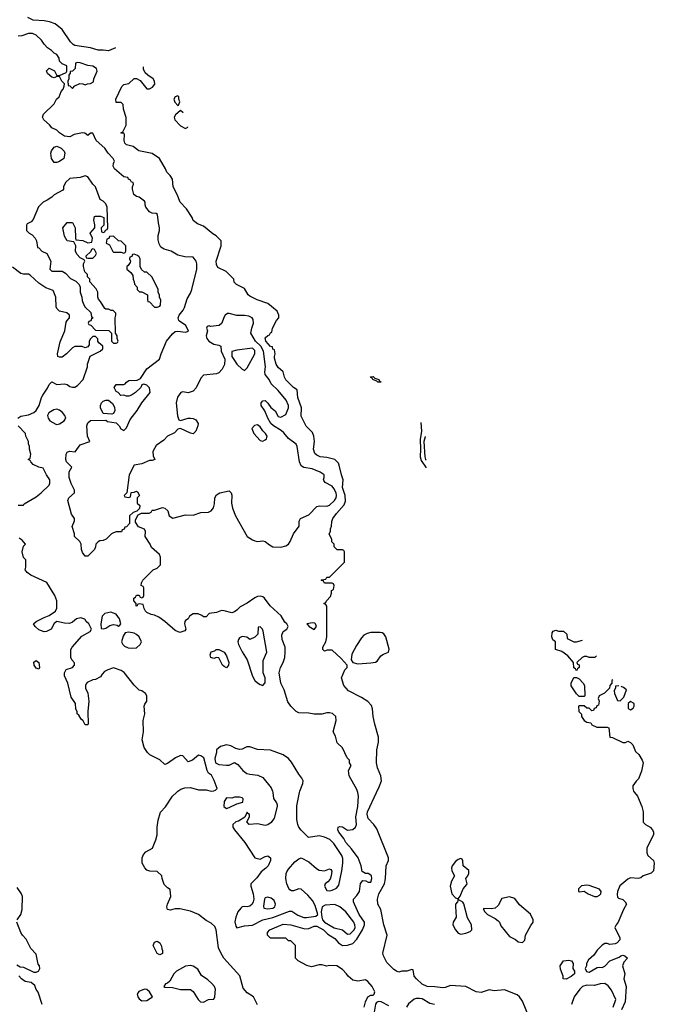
# Model space of a CAD drawing. Header units: inches. Extents: x 1793389 to 1900389, y 320802 to 470796.
# Tile 717 of 752: x 1885921 to 1890855, y 438352 to 446009. Entities that reach past the tile are written whole.
import ezdxf

# ---------------------------------------------------------------- set-up
doc = ezdxf.new("R2010")
doc.units = ezdxf.units.IN
doc.header["$MEASUREMENT"] = 0
for name, color, linetype in [('B8483', 7, 'Continuous'), ('B8484', 7, 'Continuous'), ('B8493', 7, 'Continuous'), ('B8494', 7, 'Continuous')]:
    doc.layers.add(name, color=color, linetype=linetype)

msp = doc.modelspace()

# ---------------------------------------------------------------- linework, layer by layer
at = {"layer": 'B8483', "color": 2}
for points, elevation in [([(1887770, 438348), (1887738, 438410), (1887690, 438442), (1887657.2, 438477.2), (1887633.6, 438573.6), (1887509, 438710), (1887486.8, 438746.8), (1887466, 438790), (1887449.3, 438930), (1887437.2, 438957.2), (1887410, 438984), (1887370, 439004), (1887310, 439049.2), (1887250, 439077.2), (1887166.4, 439093.6), (1887130, 439094), (1887090, 439085.2), (1887069.4, 439089.4), (1887065.2, 439110), (1887069.2, 439130), (1887095.3, 439190), (1887090, 439246), (1887070, 439258), (1887044.7, 439284.7), (1887028, 439330), (1887026, 439350), (1886990, 439386), (1886931.6, 439388.4), (1886910, 439395.3), (1886892.9, 439412.9), (1886874, 439450), (1886874, 439490), (1886882.7, 439517.3), (1886902.7, 439537.3), (1886952.9, 439567.1), (1886979, 439630), (1886988.9, 439671.1), (1886989, 439730), (1886996.4, 439783.6), (1887014.6, 439845.4), (1887053.6, 439886.4), (1887109.3, 439970.7), (1887138.7, 440000)], 242), ([(1887888.7, 440000), (1887893.4, 439953.4), (1887918.5, 439918.5), (1887923.5, 439903.5), (1887924, 439890), (1887899.5, 439800.5), (1887874.9, 439765.1), (1887850, 439747.3), (1887830, 439741.6), (1887770, 439754.5), (1887706, 439750), (1887688, 439770), (1887708, 439810), (1887707.3, 439827.3), (1887695.3, 439835.3), (1887690, 439846), (1887671.6, 439808.4), (1887622.8, 439777.2), (1887602, 439770), (1887578, 439750), (1887578.8, 439730), (1887590.7, 439710), (1887672.2, 439610), (1887750, 439490.8), (1887790, 439480.7), (1887830, 439501), (1887850, 439506), (1887871, 439490), (1887870.7, 439470), (1887852.4, 439430), (1887834.4, 439410), (1887797.5, 439382.5), (1887765.1, 439334.9), (1887718.8, 439290), (1887717.3, 439270), (1887737.1, 439210), (1887740.4, 439170), (1887737.1, 439150), (1887727.3, 439130), (1887710, 439115.1), (1887690, 439109.4), (1887670, 439112.7), (1887650, 439109.2), (1887639.1, 439100.9), (1887617.3, 439070), (1887600.5, 439030), (1887594, 438994), (1887600.7, 438960.7), (1887610, 438946), (1887670, 438963), (1887730, 438968.2), (1887810, 439008.5), (1887890, 439027.2), (1888017.5, 439077.5), (1888037.6, 439077.6), (1888084.2, 439044.2), (1888130, 439028.2), (1888150, 439026), (1888223.7, 439036.3), (1888239, 439050), (1888219.5, 439119.5), (1888198.2, 439158.2), (1888160.6, 439200.6), (1888110, 439246.6), (1888090, 439249.5), (1888050, 439234.5), (1888035.1, 439235.1), (1888022, 439242), (1888013.3, 439253.3), (1887997, 439290), (1887989.6, 439330), (1887991.7, 439368.3), (1887997.2, 439382.8), (1888010, 439402.8), (1888061.2, 439458.8), (1888090, 439482.8), (1888110, 439490.8), (1888170, 439460.7), (1888228.7, 439408.7), (1888250, 439396.3), (1888290, 439390.5), (1888330, 439406), (1888339.8, 439399.8), (1888346.8, 439386.8), (1888343, 439350), (1888334.2, 439325.8), (1888315.8, 439304.2), (1888296, 439290), (1888291, 439270), (1888310, 439238), (1888330, 439234.8), (1888350, 439238.8), (1888384.1, 439255.9), (1888402, 439278), (1888425.2, 439390), (1888433.2, 439450), (1888432.9, 439487.1), (1888426, 439510), (1888363.3, 439603.3), (1888332.7, 439632.7), (1888290, 439652.3), (1888250, 439661.2), (1888166, 439650), (1888110, 439705.2), (1888092, 439730), (1888082.9, 439750), (1888076.2, 439790), (1888074.8, 439894.8), (1888096, 440000)], 242), ([(1888599, 438330), (1888608.7, 438370), (1888628.7, 438411.3), (1888650, 438422), (1888670, 438422), (1888678, 438430), (1888682, 438450), (1888662, 438490), (1888628, 438530), (1888610, 438542), (1888550, 438533.2), (1888510, 438539), (1888475.3, 438570), (1888462, 438590), (1888430, 438622), (1888386, 438650), (1888330, 438654), (1888310, 438649), (1888270, 438659), (1888250, 438659), (1888190, 438644), (1888154.6, 438654.6), (1888086, 438690), (1888066, 438710), (1888066, 438810), (1888030, 438846), (1888010, 438846), (1887990, 438866), (1887870, 438866), (1887848, 438890), (1887848, 438910), (1887866, 438930), (1887970, 438974.8), (1888029.2, 438970.8), (1888138.5, 438938.5), (1888170, 438942), (1888210, 438959.3), (1888230, 438960.4), (1888282, 438930), (1888317.7, 438897.7), (1888370, 438862.8), (1888398.8, 438830), (1888430, 438810.5), (1888470, 438812.4), (1888510, 438823.8), (1888542.7, 438857.3), (1888586, 438930), (1888602.9, 438970), (1888602, 438990), (1888560.9, 439050), (1888524, 439130), (1888515.3, 439150), (1888515.3, 439170), (1888542, 439198), (1888562, 439230), (1888570, 439292), (1888590, 439314), (1888611.6, 439311.6), (1888630, 439302), (1888650, 439302), (1888658, 439330), (1888655.3, 439350), (1888650, 439355.3), (1888630, 439368), (1888608.4, 439368.4), (1888584, 439384), (1888577.2, 439430), (1888552.7, 439490), (1888501, 439561), (1888457.2, 439610), (1888442, 439642), (1888401.2, 439690), (1888394, 439710), (1888398, 439730), (1888410, 439736), (1888430, 439731), (1888470, 439706.8), (1888510, 439710.7), (1888531.5, 439728.5), (1888538.4, 439750), (1888533.6, 439810), (1888549.5, 439890), (1888556, 439970), (1888548.8, 440000)], 238), ([(1889930, 438135.3), (1889830, 438375.3), (1889806.6, 438410), (1889790, 438424.5), (1889690, 438464.5), (1889610, 438456.2), (1889570, 438464.5), (1889510, 438443.7), (1889470, 438449.3), (1889389.6, 438489.6), (1889270, 438497), (1889230, 438481.6), (1889210, 438479.7), (1889150, 438487.8), (1889088, 438490), (1889050, 438509.3), (1889005.2, 438550), (1888989.3, 438570), (1888979, 438619), (1888970, 438622), (1888930, 438609.2), (1888891.1, 438608.9), (1888870, 438602), (1888850, 438608.7), (1888830, 438622), (1888776.5, 438676.5), (1888749, 438730), (1888745.2, 438750), (1888777, 438890), (1888752.7, 438970), (1888729.3, 439090), (1888706.6, 439130), (1888702, 439170), (1888712, 439210), (1888758.4, 439290), (1888765.6, 439330), (1888769.4, 439430), (1888789, 439470), (1888789, 439490), (1888696.5, 439716.5), (1888675.3, 439750), (1888630, 439798), (1888622.7, 439830), (1888624.5, 439850), (1888695.9, 440000)], 234), ([(1885902, 439010), (1885929.1, 439050.9), (1885939, 439090), (1885942, 439190), (1885935.3, 439210), (1885900.4, 439260.4)], 246), ([(1885899.6, 438659.6), (1885923.6, 438643.6), (1885950, 438642), (1886030, 438602), (1886050, 438602), (1886066, 438610), (1886078, 438630), (1886074, 438650), (1886065.2, 438665.2), (1886050, 438742), (1886006.3, 438786.3), (1885970, 438859), (1885941.2, 438890), (1885929.2, 438910), (1885898, 438990)], 246), ([(1886094.5, 438350), (1886065.6, 438445.6), (1886050, 438468), (1886037.5, 438497.5), (1886010, 438521.2), (1885962, 438530), (1885935.3, 438550), (1885914.6, 438574.6)], 246), ([(1888790, 438339.3), (1888731.9, 438371.9), (1888710, 438374), (1888694.4, 438365.6), (1888687.5, 438352.5), (1888678, 438290)], 238), ([(1889146, 438350), (1889110, 438359.3), (1889050, 438393.6), (1889030, 438398.4), (1889003.4, 438396.6), (1888988.2, 438391.8), (1888944.2, 438355.8), (1888928, 438330)], 238)]:
    msp.add_lwpolyline(points, dxfattribs=dict(at, elevation=elevation))
for points, elevation in [([(1887630, 439962), (1887590, 439962), (1887570, 439955.3), (1887530, 439958), (1887510.9, 439929.1), (1887507.3, 439890), (1887530, 439874.8), (1887550, 439882), (1887610, 439911.3), (1887655.3, 439924.7), (1887658, 439950), (1887650, 439958)], 242), ([(1889350, 439486), (1889330, 439478), (1889310, 439462), (1889282.8, 439430), (1889277.3, 439410), (1889280.7, 439390), (1889302.8, 439350), (1889278, 439310), (1889268.3, 439271.7), (1889282, 439210), (1889310, 439181), (1889330, 439172), (1889346.6, 439193.4), (1889369.6, 439250.4), (1889396.5, 439283.5), (1889399, 439290), (1889389, 439330), (1889405.2, 439350), (1889414, 439370), (1889412.1, 439392.1), (1889369.1, 439429.1), (1889367.3, 439467.3), (1889362, 439482)], 234), ([(1887850, 439185.2), (1887830, 439179), (1887824, 439170), (1887815.3, 439115.3), (1887819.6, 439099.6), (1887850, 439093.4), (1887890, 439099.1), (1887905.2, 439110), (1887909.2, 439130), (1887898.9, 439158.9), (1887876.6, 439176.6)], 246), ([(1889330, 439166), (1889326, 439150), (1889310.5, 439129.5), (1889308.2, 439111.8), (1889314.9, 439030), (1889290.6, 438990), (1889288.4, 438970), (1889310.4, 438930), (1889330, 438904.9), (1889350, 438896.9), (1889390, 438904.2), (1889422.9, 438917.1), (1889437.2, 438930), (1889434, 438970), (1889403.7, 439023.7), (1889373.6, 439133.6), (1889365.2, 439145.2)], 234), ([(1889730, 439188.7), (1889670, 439175.3), (1889640.7, 439119.3), (1889619.1, 439100.9), (1889590, 439093.2), (1889530, 439098), (1889525.4, 439094.6), (1889538, 439070), (1889558, 439050), (1889619.1, 439019.1), (1889642, 439002), (1889651, 438991), (1889662, 438962), (1889730, 438878.8), (1889775.3, 438855.3), (1889798, 438838), (1889830, 438832), (1889848.7, 438851.3), (1889853.2, 438890), (1889894.5, 438965.5), (1889914, 438990), (1889914, 439010), (1889891.9, 439051.9), (1889806.6, 439126.6), (1889770, 439174)], 234), ([(1888370, 439128.2), (1888296.2, 439123.8), (1888273, 439110), (1888266, 439070), (1888270.5, 439030.5), (1888276.3, 439010), (1888290.6, 438990), (1888365.8, 438945.8), (1888430, 438930.3), (1888470, 438898), (1888490, 438899.3), (1888520.5, 438930), (1888528, 438950), (1888527.8, 438970), (1888517.6, 438990), (1888457, 439070), (1888411, 439111)], 242), ([(1887010, 438738), (1886990, 438746), (1886958, 438810), (1886970, 438834), (1886990, 438842), (1887010.9, 438830.9), (1887023.6, 438803.6), (1887024.7, 438784.7), (1887031.3, 438770), (1887030, 438748)], 242), ([(1887250, 438654.5), (1887210.4, 438649.6), (1887141, 438610), (1887118.8, 438590), (1887087.1, 438532.9), (1887070, 438515.3), (1887054, 438510), (1887042, 438490), (1887050, 438484.7), (1887110, 438483), (1887172.3, 438467.7), (1887250, 438466), (1887270, 438451.3), (1887308, 438390), (1887327.7, 438370), (1887350, 438368), (1887390, 438390.6), (1887430, 438391.3), (1887439.3, 438410), (1887443.7, 438470), (1887435.1, 438490), (1887414.2, 438514.1), (1887383.3, 438543.3), (1887335.3, 438575.3), (1887305.4, 438625.4), (1887270, 438649.5)], 246), ([(1886890, 438469.6), (1886847.9, 438452.1), (1886835.3, 438430), (1886839.6, 438410), (1886850, 438394.4), (1886870, 438379.5), (1886910, 438382.8), (1886954, 438410), (1886929.2, 438450), (1886910, 438466)], 246)]:
    msp.add_lwpolyline(points, close=True, dxfattribs=dict(at, elevation=elevation))
at = {"layer": 'B8484', "color": 2}
for points, elevation in [([(1886666.3, 445791.1), (1886610, 445767.3), (1886570, 445773.2), (1886530, 445772), (1886470, 445789.6), (1886350, 445809.3), (1886336.2, 445816.2), (1886315.9, 445835.9), (1886250, 445934), (1886197.5, 445977.5), (1886152.1, 445992.1), (1886110, 445999.5), (1886025.4, 446005.4), (1885984.8, 446024.8)], 234), ([(1888548.8, 440000), (1888543.2, 440023.2), (1888482, 440130), (1888478, 440170), (1888498, 440210), (1888486, 440230), (1888486, 440250), (1888466, 440270), (1888430, 440346), (1888390, 440386), (1888376.4, 440436.4), (1888358, 440470), (1888380.4, 440559.6), (1888378, 440590), (1888353.6, 440613.6), (1888330, 440619), (1888310, 440619), (1888270, 440609), (1888210, 440609), (1888170, 440617.2), (1888090, 440619), (1888070, 440628), (1888029.3, 440669.3), (1888004.8, 440704.8), (1887978, 440798), (1887952.3, 440850), (1887938, 440930), (1887949.3, 440970), (1887969.3, 441010), (1887982.7, 441050), (1887986, 441090), (1887985.2, 441130), (1887962.7, 441190), (1887958, 441222), (1887969.4, 441250.6), (1887998, 441270), (1888008, 441290), (1887998, 441310), (1887982.7, 441322.7), (1887952.9, 441372.9), (1887869.2, 441450), (1887824, 441510), (1887810, 441521.2), (1887790, 441526), (1887770, 441522.7), (1887750, 441512.7), (1887690, 441472), (1887636.1, 441443.9), (1887610, 441417.2), (1887590, 441404), (1887570, 441397.2), (1887510, 441413.2), (1887490, 441414), (1887450, 441399), (1887394, 441390), (1887370, 441366), (1887350, 441366), (1887336.4, 441376.4), (1887307.3, 441387.3), (1887270, 441388), (1887242, 441370), (1887231.1, 441348.9), (1887210, 441338), (1887204.7, 441330), (1887201, 441310), (1887211.3, 441270), (1887204.7, 441255.3), (1887164.7, 441244.7), (1887130, 441259), (1887050, 441329), (1887003.2, 441363.2), (1886970, 441379), (1886943.1, 441383.1), (1886910, 441398), (1886898, 441410), (1886888, 441430), (1886882, 441462), (1886850, 441466), (1886838, 441462), (1886834, 441450), (1886827.3, 441447.3), (1886826, 441470), (1886808, 441490), (1886808.4, 441511.6), (1886822, 441518), (1886830, 441534), (1886850, 441534), (1886858, 441518), (1886870, 441514), (1886882, 441518), (1886886, 441530), (1886886, 441590), (1886882, 441602), (1886866, 441610), (1886868, 441630), (1886878, 441650), (1886958, 441730), (1886990, 441744.7), (1887015.3, 441770), (1887015.3, 441830), (1887008, 441850), (1886944.7, 441904.7), (1886935.3, 441930), (1886895.3, 441990), (1886898, 442030), (1886890, 442046), (1886844.7, 442064.7), (1886820.4, 442100.4), (1886820.4, 442119.6), (1886842, 442158), (1886867.3, 442172.7), (1886927.3, 442172.7), (1886942, 442178), (1886950, 442194), (1886970, 442194), (1887030, 442216), (1887050, 442211), (1887071.3, 442190), (1887082, 442150), (1887112, 442132), (1887210, 442157.3), (1887270, 442156), (1887330, 442176.3), (1887390, 442178.8), (1887409.5, 442190.5), (1887426.8, 442213.2), (1887435.5, 442244.5), (1887438, 442290), (1887450, 442314.8), (1887478, 442330), (1887550, 442344.7), (1887564.7, 442330), (1887570.7, 442310.7), (1887566.8, 442250), (1887574.8, 442210), (1887598.8, 442150), (1887690, 441991), (1887730, 441962.8), (1887750, 441956), (1887770, 441951.3), (1887810, 441956), (1887830, 441951), (1887864.1, 441924.1), (1887890, 441910.7), (1887950, 441906.8), (1887990, 441918), (1888010, 441931.3), (1888024, 441950), (1888049.3, 442010), (1888092.7, 442070), (1888092.7, 442110), (1888104, 442130), (1888170, 442158.8), (1888230, 442222.8), (1888252.5, 442227.5), (1888310, 442225.5), (1888330, 442233), (1888369.6, 442270), (1888382.4, 442290), (1888384.7, 442310), (1888380.5, 442330), (1888364.2, 442364.2), (1888350, 442380.7), (1888295.3, 442410), (1888284.7, 442424.7), (1888282, 442430), (1888288.7, 442450), (1888288, 442470), (1888258, 442490), (1888195.3, 442515.3), (1888130, 442526.6), (1888110, 442539), (1888096, 442570), (1888079.3, 442690), (1888070, 442708.7), (1888010, 442752.7), (1887975.8, 442795.8), (1887954, 442814), (1887894, 442850), (1887873.2, 442870), (1887850, 442909), (1887827.8, 442967.8), (1887798, 443010), (1887799.3, 443030), (1887810, 443046), (1887830, 443046.8), (1887850, 443026.8), (1887872.8, 442992.8), (1887907.1, 442967.1), (1887930, 442922), (1887950, 442918), (1887990, 442938), (1888012, 442990), (1888012, 443010), (1887991.8, 443050), (1887930, 443126), (1887876, 443176), (1887859.3, 443210), (1887829.4, 443250), (1887826, 443270), (1887831.8, 443310), (1887816, 443430), (1887794.7, 443470), (1887755.4, 443510), (1887719, 443570), (1887725.2, 443610), (1887739, 443650), (1887737.2, 443677.2), (1887728.7, 443690), (1887703.2, 443703.2), (1887669.4, 443709.4), (1887610, 443709.5), (1887550, 443725.2), (1887536, 443724), (1887518, 443710), (1887507.1, 443692.9), (1887491.3, 443650), (1887472, 443630), (1887403.1, 443623.1), (1887392.7, 443627.3), (1887378, 443622), (1887374, 443610), (1887382, 443590), (1887370.8, 443550), (1887374.8, 443530), (1887390.8, 443510), (1887430, 443484.9), (1887470, 443478.8), (1887484.7, 443470), (1887488.2, 443430), (1887516.9, 443370), (1887513.5, 443326.5), (1887496.3, 443290), (1887470, 443262.7), (1887450, 443256), (1887350, 443244), (1887330, 443222), (1887294, 443146), (1887270, 443121.2), (1887230, 443108), (1887190, 443115.3), (1887174, 443110), (1887147.1, 443072.9), (1887137.3, 443030), (1887147.1, 442927.1), (1887158, 442898), (1887170, 442891.3), (1887229.4, 442910.6), (1887250, 442910.8), (1887270, 442907.7), (1887290, 442897.3), (1887307.7, 442870), (1887305.5, 442850), (1887290.5, 442809.5), (1887270, 442789), (1887250, 442793.2), (1887170, 442829.2), (1887150, 442824), (1887124.1, 442795.9), (1887070.7, 442769.3), (1887042, 442738), (1886982.8, 442697.2), (1886956, 442650), (1886958, 442618), (1886971.3, 442588.7), (1886950, 442582), (1886930, 442582), (1886870, 442555.3), (1886810, 442546), (1886772, 442470), (1886754, 442330), (1886734, 442310), (1886738, 442298), (1886770, 442294), (1886782, 442298), (1886787.3, 442332.7), (1886810, 442334), (1886830, 442342), (1886838, 442338), (1886852, 442310), (1886834, 442290), (1886834, 442250), (1886854, 442230), (1886852.7, 442207.3), (1886832.7, 442187.3), (1886803.6, 442176.4), (1886774, 442150), (1886774, 442090), (1886750, 442066), (1886738, 442062), (1886732.7, 442047.3), (1886718, 442042), (1886712.7, 442027.3), (1886670, 442026), (1886650, 442018), (1886634, 442010), (1886594, 441970), (1886570, 441958), (1886543.6, 441956.4), (1886530, 441948), (1886512, 441930), (1886511.3, 441910), (1886502, 441890), (1886450, 441838), (1886430, 441838), (1886410, 441866), (1886402, 441890), (1886398, 441930), (1886388, 441950), (1886348, 441990), (1886348, 442010), (1886328.9, 442068.9), (1886347.3, 442112.7), (1886348, 442130), (1886324, 442164), (1886295.3, 442270), (1886302, 442290), (1886346, 442330), (1886348, 442350), (1886322, 442402), (1886305.2, 442450), (1886306, 442494), (1886326, 442530), (1886285.2, 442570), (1886279.3, 442590), (1886280.9, 442630), (1886290, 442646), (1886307.3, 442652.7), (1886352.7, 442647.3), (1886390, 442702.8), (1886466, 442730), (1886449, 442769), (1886444, 442850), (1886450, 442874), (1886470, 442892), (1886590, 442894), (1886603.6, 442883.6), (1886670, 442874), (1886694, 442850), (1886706, 442826), (1886730, 442814), (1886750, 442834), (1886780.2, 442899.8), (1886834, 442970), (1886869.4, 443030.6), (1886934, 443110), (1886930, 443146), (1886910, 443168), (1886884.7, 443175.3), (1886871.6, 443168.4), (1886862, 443150), (1886822, 443110), (1886790, 443088.7), (1886770, 443082), (1886750, 443082), (1886730, 443088), (1886707.3, 443087.3), (1886686, 443110), (1886670, 443118), (1886655.3, 443150), (1886670, 443171), (1886730, 443171.3), (1886742, 443178), (1886750, 443191.3), (1886770, 443202), (1886835.3, 443204.7), (1886860.4, 443219.6), (1886910, 443294.8), (1887009, 443370), (1887020.9, 443410), (1887062.9, 443510), (1887110, 443567.3), (1887130, 443584), (1887150, 443587.3), (1887210, 443578), (1887234, 443586), (1887213.2, 443630), (1887163.3, 443663.3), (1887157.2, 443670), (1887152.7, 443690), (1887161.2, 443710), (1887192.7, 443750), (1887202.7, 443770), (1887222, 443838), (1887250, 443882), (1887259.3, 443910), (1887298, 444070), (1887299.3, 444110), (1887294, 444130), (1887270, 444162), (1887205.6, 444165.6), (1887150, 444179), (1887098, 444210), (1887043.2, 444223.2), (1887019.3, 444239.3), (1887006.3, 444266.3), (1886998, 444298), (1886997.2, 444330), (1887009, 444370), (1887009, 444390), (1886999, 444430), (1886993.2, 444493.2), (1886982, 444502), (1886950, 444505.2), (1886930, 444514), (1886902, 444550), (1886895.3, 444570), (1886895.3, 444590), (1886890, 444598), (1886850, 444628.7), (1886830, 444635.3), (1886808.7, 444650), (1886798, 444690), (1886798, 444710), (1886806, 444730), (1886802, 444742), (1886790, 444746), (1886782, 444762), (1886766, 444770), (1886762, 444782), (1886730, 444786), (1886658, 444850), (1886648, 444870), (1886648.9, 444891.1), (1886658, 444910), (1886648, 444930), (1886608.7, 444970), (1886582, 445010), (1886515.3, 445070), (1886490, 445126), (1886470, 445126), (1886450, 445108), (1886427.3, 445127.3), (1886410, 445128), (1886343.6, 445116.4), (1886310, 445098), (1886270, 445102), (1886230, 445128.7), (1886210, 445148.7), (1886170, 445168.7), (1886152.3, 445192.3), (1886108.7, 445230), (1886098, 445250), (1886104.7, 445275.3), (1886190, 445354), (1886208, 445390), (1886228, 445410), (1886242, 445450), (1886258, 445470), (1886267.3, 445492.7), (1886268, 445510), (1886248, 445530), (1886230, 445566), (1886210, 445566), (1886190, 445558), (1886170, 445562), (1886138, 445590), (1886129.3, 445610.7), (1886150, 445631), (1886154, 445630), (1886191.3, 445611.3), (1886210, 445574), (1886230, 445574), (1886282, 445598), (1886286, 445610), (1886286, 445650), (1886250, 445666), (1886230, 445686), (1886228, 445710), (1886210, 445738), (1886190, 445748), (1886168, 445770), (1886138, 445790), (1886110, 445818), (1886089.1, 445849.1), (1886050, 445888), (1886020.4, 445900.4), (1885990, 445902), (1885936.9, 445883.1), (1885910, 445882)], 238), ([(1888695.9, 440000), (1888716.6, 440043.4), (1888733.2, 440090), (1888729.3, 440130), (1888702.7, 440190), (1888695.1, 440230), (1888698, 440330), (1888711.8, 440390), (1888709.5, 440430), (1888682, 440530), (1888669.4, 440590.6), (1888663.7, 440650), (1888655.9, 440675.9), (1888626.8, 440706.8), (1888578.4, 440738.4), (1888478, 440790), (1888442, 440830), (1888422, 440890), (1888450, 440954), (1888466, 440970), (1888466, 440990), (1888420.4, 441040.4), (1888350, 441106), (1888312.7, 441107.3), (1888290, 441098), (1888278, 441110), (1888278, 441130), (1888302, 441170), (1888309.4, 441210.6), (1888308, 441448), (1888302, 441462), (1888286, 441470), (1888302, 441478), (1888306, 441490), (1888336.4, 441523.6), (1888346, 441550), (1888346, 441570), (1888362, 441578), (1888366, 441610), (1888362, 441622), (1888350, 441626), (1888290, 441626), (1888282, 441642), (1888266, 441650), (1888270, 441654), (1888302, 441658), (1888310, 441674), (1888330, 441674), (1888446, 441790), (1888446, 441870), (1888442, 441882), (1888430, 441886), (1888390, 441886), (1888366, 441910), (1888366, 441930), (1888348.4, 441948.4), (1888347.3, 441967.3), (1888328, 442010), (1888338, 442030), (1888338, 442050), (1888346, 442070), (1888347.3, 442107.3), (1888355.3, 442130), (1888384, 442170), (1888444.1, 442235.9), (1888454.5, 442265.5), (1888451.8, 442310), (1888429.6, 442370), (1888436, 442430), (1888422, 442470), (1888405.6, 442545.6), (1888399.1, 442559.1), (1888370, 442589.4), (1888310, 442603.7), (1888258, 442610), (1888230, 442621.2), (1888215.5, 442635.5), (1888206, 442670), (1888213.2, 442730), (1888209, 442770), (1888198, 442798), (1888149.1, 442849.1), (1888110, 442926), (1888113.2, 442990), (1888084, 443070), (1888078, 443130), (1888050, 443148), (1887990, 443208), (1887979, 443230), (1887968.7, 443270), (1887930, 443304), (1887914, 443330), (1887903.1, 443376.9), (1887902, 443390), (1887908, 443410), (1887902, 443442), (1887890, 443446), (1887886, 443466), (1887870, 443468), (1887835.3, 443510), (1887830, 443534), (1887850, 443554), (1887862, 443558), (1887870, 443574), (1887882, 443578), (1887886, 443610), (1887918, 443670), (1887935.3, 443690), (1887935.3, 443710), (1887922, 443742), (1887850, 443802), (1887766, 443830), (1887710, 443858), (1887698, 443870), (1887670, 443918), (1887606, 443950), (1887588.4, 443968.4), (1887586, 443990), (1887526, 444050), (1887461.2, 444081.2), (1887450, 444106), (1887449.3, 444130), (1887488, 444250), (1887488, 444290), (1887449.1, 444329.1), (1887422.5, 444342.5), (1887350, 444404), (1887302, 444422), (1887270, 444448), (1887262, 444470), (1887218, 444538), (1887169.2, 444590), (1887146, 444650), (1887115.1, 444710), (1887109, 444770), (1887090, 444798), (1887064, 444824), (1887055.3, 444850), (1887008.7, 444930), (1886950, 444969.2), (1886848, 444990), (1886802, 445022), (1886750, 445035.3), (1886739, 445050), (1886734, 445070), (1886736.4, 445116.4), (1886730, 445126), (1886710, 445126), (1886706, 445130), (1886722, 445138), (1886748, 445190), (1886747.3, 445247.3), (1886727.3, 445312.7), (1886726, 445350), (1886710, 445366), (1886670, 445366), (1886668, 445390), (1886715.3, 445490), (1886730, 445504.7), (1886770, 445512), (1886810, 445552), (1886830, 445552), (1886856.9, 445536.9), (1886910, 445471.3), (1886930, 445471), (1886954.5, 445485.5), (1886972.7, 445507.3), (1886968.7, 445530), (1886958, 445550), (1886916.4, 445576.4), (1886896.4, 445596.4), (1886883.1, 445623.1), (1886882.3, 445642.7)], 234), ([(1887170, 445302), (1887131, 445270), (1887121, 445250), (1887126, 445230), (1887170, 445184.7), (1887210, 445162), (1887228, 445172), (1887228.2, 445176.4)], 234), ([(1887191, 445285.5), (1887190, 445288), (1887170, 445302)], 234), ([(1885906, 442910), (1885930, 442924.7), (1885990, 442936), (1886030, 442954.8), (1886049, 442970), (1886072.5, 443007.5), (1886089.3, 443070), (1886099.3, 443090), (1886137.5, 443142.5), (1886150, 443172), (1886170, 443192), (1886210, 443172), (1886270, 443176), (1886290, 443171), (1886310, 443156), (1886330, 443151), (1886350, 443151), (1886370, 443164.7), (1886415.3, 443210), (1886448.7, 443310), (1886448.7, 443330), (1886468.7, 443391.3), (1886546, 443430), (1886566, 443450), (1886566, 443470), (1886536.4, 443496.4), (1886528.4, 443508.4), (1886527.3, 443527.3), (1886518, 443538), (1886510, 443546), (1886490, 443546), (1886470, 443526), (1886462, 443510), (1886459.6, 443480.4), (1886450, 443466), (1886430, 443458), (1886407.3, 443467.3), (1886350, 443468), (1886330, 443458), (1886284.7, 443410), (1886250, 443385.2), (1886230, 443384), (1886218, 443390), (1886215.3, 443410), (1886236.5, 443503.5), (1886272.7, 443590), (1886282.7, 443657.3), (1886289.1, 443670.9), (1886308, 443690), (1886308, 443710), (1886286, 443730), (1886230, 443742), (1886210, 443762), (1886204.7, 443775.3), (1886202, 443850), (1886182, 443902), (1886124.1, 443924.1), (1886070, 443959), (1886003.1, 444023.1), (1885988.9, 444028.9), (1885950, 444029), (1885930, 444035.3), (1885864, 444084)], 242), ([(1885910, 442234), (1885950, 442234), (1885956.4, 442243.6), (1886050, 442298.8), (1886088.7, 442330), (1886148.7, 442390), (1886154.6, 442405.4), (1886155.3, 442430), (1886128, 442470), (1886102, 442522), (1886070, 442528), (1886026, 442550), (1886006, 442570), (1886002, 442582), (1885986, 442590), (1886002, 442598), (1886008, 442630), (1885998, 442670), (1885998, 442690), (1885988, 442710), (1885988, 442730), (1885968, 442770), (1885966, 442790), (1885908, 442850)], 242), ([(1889038.7, 442875.3), (1889046, 442810), (1889034.8, 442745.2), (1889038.2, 442670), (1889033.8, 442610), (1889042, 442582), (1889081.8, 442522.8)], 234), ([(1889075.3, 442766.6), (1889074.6, 442765.4), (1889062.5, 442730), (1889070.1, 442610.1), (1889076.9, 442590), (1889081.5, 442583.6)], 238), ([(1887138.7, 440000), (1887149.4, 440010.6), (1887174.5, 440025.5), (1887205.8, 440034.2), (1887250, 440037), (1887310, 440019.3), (1887370, 440020.5), (1887410, 440010.8), (1887430, 440011.3), (1887443.1, 440016.9), (1887455.3, 440030), (1887432.5, 440092.5), (1887412.7, 440132.7), (1887390, 440148.7), (1887379, 440170), (1887353.2, 440270), (1887330, 440284), (1887310, 440288.7), (1887264.7, 440250), (1887230, 440237.2), (1887190, 440285.2), (1887170, 440286), (1887132.3, 440267.7), (1887070, 440224), (1887050, 440218), (1887010, 440253.2), (1886932.9, 440292.9), (1886915.3, 440310), (1886889.3, 440349.3), (1886874, 440410), (1886882.7, 440470), (1886881.5, 440558.5), (1886894, 440610), (1886889, 440670), (1886893.6, 440686.4), (1886908.7, 440710), (1886908.7, 440750), (1886898, 440770), (1886870, 440788.7), (1886850, 440795.3), (1886810, 440833.2), (1886732, 440932), (1886710, 440948.7), (1886650, 440968), (1886606, 440954), (1886581, 440939), (1886561, 440919), (1886550, 440898), (1886510, 440878), (1886490, 440875.3), (1886446.4, 440853.6), (1886436.9, 440843.1), (1886431.3, 440830), (1886431.3, 440810), (1886450.5, 440770.5), (1886457.3, 440710), (1886451, 440630), (1886452, 440530), (1886450, 440526), (1886430, 440526), (1886415.3, 440555.3), (1886398, 440570), (1886380.4, 440600.4), (1886368, 440610), (1886367.3, 440627.3), (1886358, 440650), (1886355.3, 440690), (1886320.2, 440740.2), (1886294, 440850), (1886270, 440906), (1886269, 440930), (1886283.1, 440956.9), (1886330, 440972), (1886348, 440990), (1886347.3, 441007.3), (1886326, 441030), (1886318, 441050), (1886318, 441110), (1886328, 441130), (1886404.1, 441215.9), (1886468, 441250), (1886478, 441270), (1886458, 441310), (1886438, 441330), (1886428.4, 441348.4), (1886397.2, 441357.2), (1886362, 441350), (1886330, 441324), (1886306.8, 441313.2), (1886270, 441315.1), (1886210, 441329), (1886187.5, 441312.5), (1886166, 441270), (1886130, 441252.3), (1886110, 441249.5), (1886070, 441265.2), (1886042, 441290), (1886028.7, 441310), (1886048, 441330), (1886110, 441360.7), (1886150, 441374.8), (1886198, 441410), (1886208.4, 441431.6), (1886209, 441490), (1886194, 441530), (1886132.7, 441632.7), (1886008, 441690), (1885978, 441710), (1885962, 441730), (1885968.4, 441751.6), (1885967.3, 441807.3), (1885950, 441826), (1885939, 441870), (1885950, 441914), (1885966, 441930), (1885940.4, 441960.4), (1885916.4, 441976.4)], 242), ([(1888096, 440000), (1888098, 440010), (1888121.2, 440070), (1888124, 440090), (1888115.3, 440110), (1888090, 440141.2), (1888034.5, 440234.5), (1888010, 440264.5), (1887970, 440292), (1887870, 440329.2), (1887770, 440333.2), (1887710, 440354), (1887686.4, 440353.6), (1887650, 440335.3), (1887630, 440334), (1887602, 440342), (1887562, 440362), (1887530, 440369), (1887482.8, 440357.2), (1887452, 440330), (1887451.3, 440310), (1887436.9, 440263.1), (1887442, 440230), (1887470, 440216), (1887530, 440211.3), (1887550, 440212), (1887591.6, 440231.6), (1887616.9, 440216.9), (1887656, 440170), (1887688.1, 440148.1), (1887710, 440140.7), (1887773.2, 440133.2), (1887810, 440114.8), (1887876.1, 440036.1), (1887887.7, 440010), (1887888.7, 440000)], 242)]:
    msp.add_lwpolyline(points, dxfattribs=dict(at, elevation=elevation))
for points, elevation in [([(1886370, 445675.3), (1886354, 445670), (1886352, 445630), (1886331.6, 445608.4), (1886314, 445606), (1886314, 445594), (1886302, 445578), (1886302, 445550), (1886294, 445530), (1886298, 445498), (1886310, 445494), (1886330, 445474), (1886350, 445494), (1886388.4, 445511.6), (1886411.1, 445511.1), (1886430, 445502), (1886448.9, 445511.1), (1886470, 445512), (1886494.6, 445525.4), (1886498, 445550), (1886522, 445610), (1886518, 445630), (1886490, 445648.7), (1886450, 445654), (1886390, 445674)], 238), ([(1887150, 445418), (1887130, 445408), (1887118, 445390), (1887126.8, 445366.8), (1887150, 445342), (1887155.3, 445344.7), (1887166, 445370), (1887158, 445390), (1887158, 445410)], 234), ([(1886190, 444899), (1886169, 444930), (1886164, 444970), (1886169, 444990), (1886190, 445018), (1886210, 445024.7), (1886242, 445010), (1886265.4, 444985.4), (1886272, 444970), (1886264.7, 444930), (1886230, 444906), (1886210, 444899)], 238), ([(1886430, 444795.3), (1886390, 444782), (1886310, 444774), (1886276.9, 444743.1), (1886262, 444710), (1886262, 444690), (1886256.9, 444683.1), (1886190, 444648), (1886170, 444628), (1886135.3, 444604.7), (1886102, 444590), (1886067.5, 444552.5), (1886025.4, 444454.6), (1886010, 444438), (1885978, 444422), (1885974, 444410), (1885974, 444370), (1885994, 444350), (1886016.9, 444336.9), (1886042, 444310), (1886052, 444288), (1886058, 444238), (1886070, 444234), (1886094, 444210), (1886132, 444190), (1886162, 444130), (1886154, 444070), (1886170, 444054), (1886250, 444054), (1886276.9, 444036.9), (1886316.9, 443996.9), (1886356.9, 443976.9), (1886382, 443950), (1886392, 443930), (1886392, 443890), (1886404.7, 443850), (1886405.4, 443825.4), (1886416.9, 443796.9), (1886430, 443774), (1886472.7, 443732.7), (1886478, 443698), (1886492, 443690), (1886478, 443682), (1886472.7, 443667.3), (1886458, 443662), (1886454, 443650), (1886458, 443638), (1886472.7, 443632.7), (1886510, 443594), (1886612.7, 443592.7), (1886634, 443570), (1886634, 443510), (1886650, 443494), (1886670, 443494), (1886682, 443498), (1886686, 443510), (1886678, 443530), (1886678, 443550), (1886666, 443570), (1886662, 443690), (1886668, 443710), (1886667.3, 443727.3), (1886647.3, 443747.3), (1886632.7, 443747.3), (1886610, 443758), (1886590, 443758), (1886583.1, 443763.1), (1886550, 443818), (1886534.6, 443834.6), (1886528, 443850), (1886528, 443890), (1886516.4, 443916.4), (1886466, 443970), (1886466, 443990), (1886448.4, 444008.4), (1886447.3, 444027.3), (1886428.4, 444048.4), (1886418, 444090), (1886418, 444110), (1886426, 444130), (1886422, 444142), (1886390, 444158), (1886364.7, 444184.7), (1886355.3, 444210), (1886358, 444250), (1886342, 444282), (1886289.1, 444289.1), (1886270, 444326), (1886255.3, 444390), (1886288.7, 444431.3), (1886330, 444432), (1886352, 444390), (1886354, 444310), (1886358, 444298), (1886411.6, 444291.6), (1886450, 444274), (1886482, 444278), (1886486, 444310), (1886468, 444350), (1886506, 444390), (1886506, 444414), (1886498, 444450), (1886502, 444478), (1886510, 444482), (1886550, 444482), (1886574, 444470), (1886574, 444410), (1886554, 444390), (1886558, 444358), (1886570, 444354), (1886582, 444358), (1886587.3, 444372.7), (1886602, 444378), (1886606, 444390), (1886602, 444550), (1886590, 444578), (1886570, 444598), (1886546, 444610), (1886508.9, 444708.9), (1886489.1, 444729.1), (1886450, 444788)], 242), ([(1886650, 444326), (1886618, 444322), (1886612.7, 444307.3), (1886598, 444302), (1886594, 444270), (1886618, 444258), (1886645.4, 444205.4), (1886650, 444202), (1886710, 444202), (1886730, 444194), (1886742, 444198), (1886746, 444210), (1886746, 444250), (1886710, 444286), (1886688.4, 444288.4)], 242), ([(1886490, 444226), (1886478, 444222), (1886472.7, 444207.3), (1886434, 444170), (1886438, 444158), (1886450, 444154), (1886490, 444154), (1886510, 444174), (1886518, 444190), (1886502, 444222)], 242), ([(1886810, 444186), (1886798, 444182), (1886792.7, 444167.3), (1886778, 444162), (1886774, 444150), (1886782, 444130), (1886779.6, 444120.4), (1886763.6, 444096.4), (1886754, 444090), (1886754, 444070), (1886783.6, 444043.6), (1886799.6, 444019.6), (1886802, 443990), (1886811.6, 443971.6), (1886812.7, 443952.7), (1886834, 443930), (1886834, 443910), (1886852.7, 443892.7), (1886871.6, 443891.6), (1886914, 443870), (1886914, 443830), (1886918, 443818), (1886930, 443814), (1886970, 443774), (1886990, 443774), (1887010, 443782), (1887015.3, 443790), (1887018, 443830), (1887008.4, 443848.4), (1887007.3, 443867.3), (1886998, 443890), (1886998, 443910), (1886950, 444006), (1886910, 444046), (1886890, 444046), (1886867.3, 444067.3), (1886858, 444090), (1886858, 444150), (1886850, 444166), (1886836.4, 444176.4)], 242), ([(1887730, 443455.1), (1887610, 443439.3), (1887571, 443429), (1887571, 443390), (1887590, 443358), (1887610, 443331.3), (1887650, 443292), (1887670, 443282), (1887690, 443302), (1887749, 443410), (1887750, 443435.3)], 242), ([(1888730, 443189.2), (1888706, 443190), (1888698, 443198), (1888666, 443210), (1888662, 443222), (1888650, 443226), (1888647.3, 443232.7), (1888670, 443234), (1888682, 443222), (1888714, 443210), (1888718, 443198), (1888730, 443194)], 230), ([(1886638, 442942), (1886570, 442946), (1886548, 442990), (1886548, 443010), (1886558, 443030), (1886570, 443042), (1886590, 443051.3), (1886611.1, 443051.1), (1886643.6, 443023.6), (1886656.9, 442996.9), (1886661, 442970), (1886650, 442946)], 238), ([(1886210, 442980.9), (1886185.8, 442974.2), (1886147.9, 442952.1), (1886136, 442930), (1886141, 442910), (1886156, 442890), (1886202.5, 442862.5), (1886210, 442860.7), (1886230, 442867.3), (1886265.2, 442890), (1886279.3, 442910), (1886272.7, 442930), (1886253.7, 442953.7), (1886230, 442972.3)], 242), ([(1887770, 442858), (1887746.4, 442853.6), (1887724.7, 442830), (1887741, 442790), (1887790, 442736), (1887810, 442731), (1887830, 442741), (1887839, 442750), (1887844, 442770), (1887833.2, 442790), (1887811.5, 442811.5), (1887790, 442842)], 242), ([(1886630, 441401.2), (1886582, 441390), (1886562, 441370), (1886552, 441310), (1886554, 441274), (1886570, 441272), (1886590, 441278), (1886622, 441298), (1886650, 441306), (1886679.8, 441299.8), (1886690, 441292), (1886700.4, 441299.6), (1886708, 441312), (1886697.2, 441350), (1886670, 441385.2)], 242), ([(1887790, 441288), (1887774, 441286), (1887772, 441230), (1887750, 441208), (1887710, 441188), (1887688, 441208), (1887650, 441213.2), (1887630, 441202), (1887621, 441190), (1887618, 441170), (1887621, 441150), (1887650, 441092), (1887690.6, 441030.6), (1887730, 440904.7), (1887750, 440871.3), (1887770, 440851.3), (1887790, 440838), (1887810, 440832), (1887828.4, 440851.6), (1887828.7, 440890), (1887814, 440930), (1887814.6, 441025.4), (1887842, 441090), (1887813.6, 441253.6), (1887808, 441270)], 242), ([(1888198, 441318), (1888154, 441310), (1888172, 441290), (1888210, 441266), (1888228.7, 441290), (1888222, 441310), (1888215.5, 441315.5)], 238), ([(1886770, 441245.2), (1886739.6, 441240.4), (1886724.5, 441215.5), (1886711.6, 441171.6), (1886722, 441150), (1886736.9, 441136.9), (1886765.4, 441125.4), (1886790, 441122), (1886830, 441124.7), (1886858, 441150), (1886868.7, 441170), (1886849, 441210), (1886830, 441229), (1886810, 441239.3)], 242), ([(1888724.1, 441244.1), (1888650, 441242.4), (1888623.7, 441236.3), (1888597.4, 441222.6), (1888578, 441202), (1888538.4, 441141.6), (1888504.5, 441075.5), (1888498, 441030), (1888511, 441011), (1888550, 441001), (1888650, 441006.8), (1888686.3, 441013.7), (1888699.5, 441020.5), (1888730, 441061), (1888750, 441076), (1888789, 441091), (1888792.9, 441112.9), (1888766.6, 441210), (1888752, 441232), (1888740.2, 441240.2)], 234), ([(1887530, 440968.7), (1887510, 440978), (1887498, 440990), (1887470, 441046), (1887450, 441048), (1887430, 441042), (1887408, 441050), (1887402, 441070), (1887410, 441094), (1887438, 441102), (1887448.4, 441111.6), (1887470, 441112), (1887510, 441091.3), (1887530, 441062), (1887546, 441010), (1887544.7, 440990)], 238), ([(1886070, 440958), (1886050, 440965.2), (1886034, 440990), (1886030, 441012), (1886050, 441026), (1886070.4, 441010), (1886074, 440970)], 242)]:
    msp.add_lwpolyline(points, close=True, dxfattribs=dict(at, elevation=elevation))
at = {"layer": 'B8493', "color": 2}
for points, elevation in [([(1890701.5, 440000), (1890724, 439970), (1890759, 439890), (1890768.7, 439850), (1890769.3, 439769.3), (1890788, 439750), (1890822, 439730), (1890842, 439710), (1890848.7, 439690), (1890848, 439670), (1890798, 439570), (1890798, 439530), (1890806, 439510), (1890848.7, 439470), (1890855.3, 439450), (1890848, 439390), (1890830, 439372), (1890770, 439351), (1890750, 439336), (1890730, 439330.8), (1890670, 439336), (1890650, 439324.7), (1890587.5, 439272.5), (1890569.4, 439230), (1890566, 439206), (1890570, 439186), (1890578, 439178), (1890610, 439168), (1890628, 439150), (1890638, 439130), (1890615.3, 439090), (1890575.3, 438990), (1890558, 438970), (1890548, 438950), (1890588, 438870), (1890587.3, 438852.7), (1890566, 438830), (1890550, 438822), (1890510, 438818), (1890490, 438824.7), (1890470, 438824.7), (1890450, 438812), (1890410, 438772), (1890384.7, 438735.3), (1890343.2, 438696.8), (1890328.7, 438670), (1890328, 438650), (1890318, 438630), (1890327.3, 438607.3), (1890350, 438602), (1890410, 438638), (1890430, 438642), (1890450, 438639), (1890470, 438649), (1890510, 438689), (1890581, 438719), (1890594, 438730), (1890610, 438735.3), (1890626, 438730), (1890646, 438710), (1890619, 438681), (1890609.2, 438650.8), (1890626, 438590), (1890619.5, 438550), (1890637, 438490), (1890629.7, 438370.3), (1890601.3, 438310)], 230), ([(1890536.2, 438330), (1890556, 438390), (1890523.1, 438463.1), (1890496.5, 438496.5), (1890470, 438514), (1890434, 438510), (1890390, 438497.2), (1890330, 438500.9), (1890298, 438490), (1890276, 438470), (1890232, 438410), (1890212, 438350)], 234)]:
    msp.add_lwpolyline(points, dxfattribs=dict(at, elevation=elevation))
for points, elevation in [([(1890330, 439279), (1890290, 439272.7), (1890266.8, 439250), (1890266, 439230), (1890270, 439226.8), (1890310, 439231.3), (1890342, 439210), (1890390, 439191), (1890410, 439191), (1890430, 439201), (1890439, 439210), (1890442, 439230), (1890430, 439248), (1890350, 439275.3)], 234), ([(1890170, 438548), (1890146, 438550), (1890146, 438570), (1890124.7, 438624.7), (1890124, 438650), (1890148, 438690), (1890190, 438696), (1890211.3, 438690), (1890224.7, 438670), (1890222, 438630), (1890234, 438610), (1890234, 438590), (1890210, 438568.7)], 230)]:
    msp.add_lwpolyline(points, close=True, dxfattribs=dict(at, elevation=elevation))
at = {"layer": 'B8494', "color": 2, "elevation": 230}
for points in [[(1890405.7, 441062), (1890391.6, 441048.4), (1890350, 441048), (1890330, 441058), (1890310, 441058), (1890294, 441050), (1890254, 441010), (1890258, 440998), (1890271.6, 440991.6), (1890272, 440970), (1890258, 440962), (1890250, 440946), (1890242, 440962), (1890228.4, 440968.4), (1890228, 441010), (1890183.2, 441063.2), (1890136.5, 441096.5), (1890086, 441110), (1890086, 441170), (1890067.3, 441187.3), (1890058, 441210), (1890060.4, 441239.6), (1890070, 441254), (1890090, 441262), (1890110, 441254)], [(1890110, 441254), (1890150, 441254), (1890174, 441230), (1890178, 441198), (1890230, 441172), (1890250, 441172), (1890296, 441184.9)], [(1890531.9, 440876.3), (1890526, 440870), (1890526, 440850), (1890508.4, 440831.6), (1890506, 440810), (1890468.4, 440771.6), (1890426, 440750), (1890418, 440730), (1890426, 440710), (1890422, 440678), (1890407.3, 440672.7), (1890402, 440658), (1890387.3, 440652.7), (1890382, 440638), (1890370, 440634), (1890350, 440654), (1890330, 440654), (1890310, 440674), (1890270, 440674), (1890266, 440670), (1890268, 440630), (1890288, 440608), (1890288.7, 440590), (1890310, 440558), (1890330, 440546), (1890362, 440542), (1890370, 440526), (1890408.4, 440508.4), (1890490, 440506), (1890502, 440502), (1890508.4, 440428.4), (1890530, 440428), (1890610, 440388.7), (1890631.1, 440388.9), (1890650, 440398), (1890670, 440388), (1890688.9, 440368.9), (1890710, 440318), (1890734.6, 440294.6), (1890762, 440250), (1890768.7, 440230), (1890754.6, 440165.4), (1890733.6, 440106.4), (1890713.6, 440086.4), (1890689, 440051), (1890688.7, 440030), (1890694, 440010), (1890701.5, 440000)], [(1890579.1, 440827.4), (1890554, 440826), (1890554, 440814), (1890542, 440790), (1890544.7, 440770), (1890570, 440714), (1890590, 440712), (1890619, 440741), (1890638, 440798), (1890616.4, 440816.4), (1890597.9, 440824.5)]]:
    msp.add_lwpolyline(points, dxfattribs=at)
for points in [[(1890270, 440746), (1890250, 440766), (1890209.1, 440829.1), (1890208.7, 440850), (1890230, 440894), (1890250, 440894), (1890270, 440882), (1890302, 440850), (1890312, 440830), (1890314, 440750), (1890310, 440746)], [(1890670, 440708), (1890652, 440690), (1890652.7, 440652.7), (1890670, 440642), (1890690, 440654), (1890698, 440670), (1890698, 440690)]]:
    msp.add_lwpolyline(points, close=True, dxfattribs=at)

doc.saveas('drawing.dxf')
